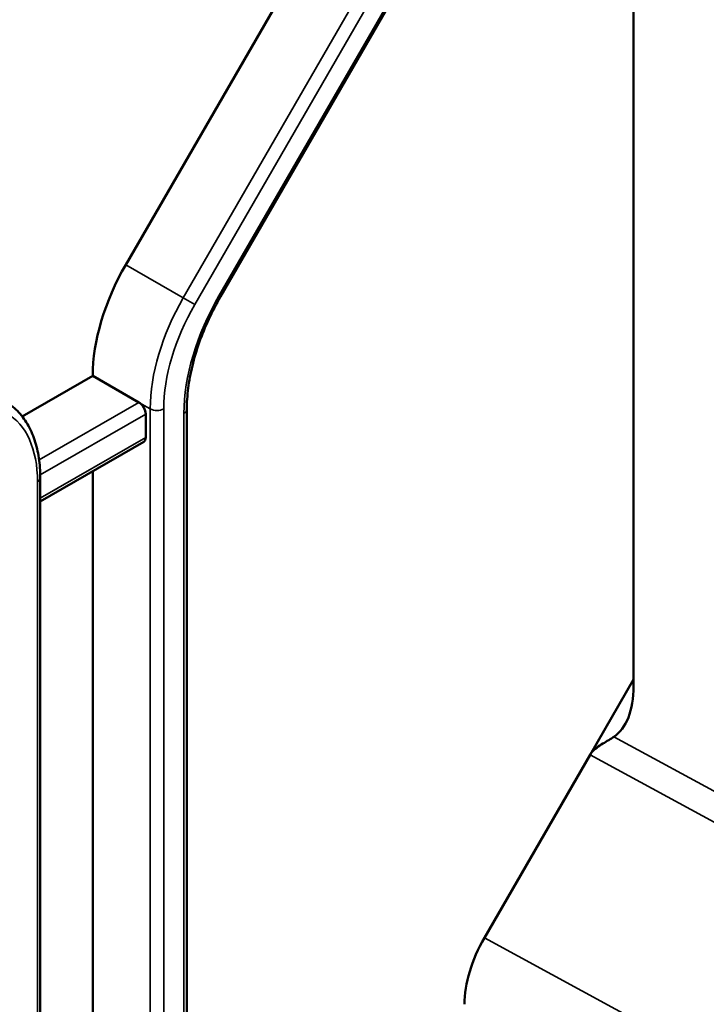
# Model space of a CAD drawing. Header units: millimetres. Extents: x 0 to 14369, y -869 to 2970.
# Tile 726 of 787: x 3839 to 3861, y 1809 to 1840. Entities that reach past the tile are written whole.
import ezdxf

# ---------------------------------------------------------------- set-up
doc = ezdxf.new("R2010")
doc.units = ezdxf.units.MM
doc.header["$LTSCALE"] = 10
doc.layers.add('Sichtbar (ISO)', color=7, linetype='Continuous', lineweight=50)
doc.layers.add('Sichtbar schmal (ISO)', color=7, linetype='Continuous', lineweight=35)

msp = doc.modelspace()

# ---------------------------------------------------------------- linework, layer by layer
at = {"layer": 'Sichtbar (ISO)'}
for p, q in [((3858.396, 1901.165), (3858.396, 1819.168)), ((3842.461, 1832.405), (3848.168, 1842.29)), ((3848.168, 1842.29), (3842.461, 1832.405)), ((3845.434, 1831.406), (3851.141, 1841.291)), ((3845.434, 1831.406), (3851.141, 1841.291)), ((3839.212, 1827.643), (3841.425, 1828.921)), ((3841.425, 1828.921), (3839.212, 1827.643)), ((3841.425, 1828.921), (3842.875, 1828.084)), ((3842.875, 1828.084), (3841.425, 1828.921)), ((3844.377, 1803.174), (3844.377, 1827.862)), ((3844.377, 1803.174), (3844.377, 1827.862)), ((3843.087, 1826.981), (3843.087, 1827.716)), ((3843.087, 1827.716), (3843.087, 1826.981)), ((3839.78, 1824.971), (3843.025, 1826.844)), ((3839.78, 1824.971), (3843.025, 1826.844)), ((3839.78, 1800.013), (3839.78, 1825.716)), ((3839.78, 1800.013), (3839.78, 1825.716)), ((3841.425, 1825.921), (3841.425, 1804.443)), ((3841.425, 1804.443), (3841.425, 1825.921)), ((3858.396, 1819.381), (3857.031, 1817.018)), ((3857.031, 1817.018), (3853.713, 1811.27))]:
    msp.add_line(p, q, dxfattribs=at)
for centre, major_axis, ratio, start_param, end_param in [((3844.961, 1830.962), (2.5, 4.33), 0.57735, 1.570796, 2.356194), ((3844.961, 1830.962), (-2.5, -4.33), 0.57735, 4.712389, 5.497787), ((3842.875, 1827.839), (0.15, -0.26), 0.57735, 0.785398, 2.356195), ((3842.875, 1827.839), (-0.15, 0.26), 0.57735, 3.926991, 5.497787), ((3842.875, 1827.104), (0.15, -0.26), 0.57735, 0, 0.785398), ((3842.875, 1827.104), (0.15, -0.26), 0.57735, 0, 0.785398), ((3856.907, 1819.856), (0.632, -2.383), 0.565474, 0.187645, 1.132405), ((3855.217, 1810.406), (1.503, 2.597), 0.578006, 1.572503, 2.356691)]:
    msp.add_ellipse(centre, major_axis=major_axis, ratio=ratio, start_param=start_param, end_param=end_param, dxfattribs=at)
for points, knots in [([(3845.434, 1831.406), (3845.3, 1831.173), (3845.176, 1830.935), (3844.953, 1830.452), (3844.854, 1830.207), (3844.682, 1829.719), (3844.61, 1829.475), (3844.493, 1828.994), (3844.45, 1828.758), (3844.391, 1828.298), (3844.377, 1828.075), (3844.377, 1827.862)], [2.3561945, 2.3561945, 2.3561945, 2.3561945, 2.5132741, 2.5132741, 2.6703538, 2.6703538, 2.8274334, 2.8274334, 2.984513, 2.984513, 3.1415927, 3.1415927, 3.1415927, 3.1415927]), ([(3845.434, 1831.406), (3845.3, 1831.173), (3845.176, 1830.935), (3844.953, 1830.452), (3844.854, 1830.207), (3844.682, 1829.719), (3844.61, 1829.475), (3844.493, 1828.994), (3844.45, 1828.758), (3844.391, 1828.298), (3844.377, 1828.075), (3844.377, 1827.862)], [2.3561945, 2.3561945, 2.3561945, 2.3561945, 2.5132741, 2.5132741, 2.6703538, 2.6703538, 2.8274334, 2.8274334, 2.984513, 2.984513, 3.1415927, 3.1415927, 3.1415927, 3.1415927]), ([(3838.657, 1828.127), (3838.804, 1828.043), (3838.939, 1827.938), (3839.18, 1827.694), (3839.286, 1827.555), (3839.467, 1827.249), (3839.542, 1827.082), (3839.662, 1826.725), (3839.707, 1826.535), (3839.766, 1826.138), (3839.78, 1825.93), (3839.78, 1825.716)], [5.4977871, 5.4977871, 5.4977871, 5.4977871, 5.6548668, 5.6548668, 5.8119464, 5.8119464, 5.969026, 5.969026, 6.1261057, 6.1261057, 6.2831853, 6.2831853, 6.2831853, 6.2831853]), ([(3838.657, 1828.127), (3838.804, 1828.043), (3838.939, 1827.938), (3839.18, 1827.694), (3839.286, 1827.555), (3839.467, 1827.249), (3839.542, 1827.082), (3839.662, 1826.725), (3839.707, 1826.535), (3839.766, 1826.138), (3839.78, 1825.93), (3839.78, 1825.716)], [5.4977871, 5.4977871, 5.4977871, 5.4977871, 5.6548668, 5.6548668, 5.8119464, 5.8119464, 5.969026, 5.969026, 6.1261057, 6.1261057, 6.2831853, 6.2831853, 6.2831853, 6.2831853]), ([(3857.031, 1817.018), (3857.054, 1817.058), (3857.08, 1817.092), (3857.136, 1817.152), (3857.165, 1817.179), (3857.255, 1817.254), (3857.319, 1817.297), (3857.512, 1817.419), (3857.638, 1817.49), (3857.751, 1817.563), (3857.766, 1817.572), (3857.779, 1817.581)], [0.4099775, 0.4099775, 0.4099775, 0.4099775, 0.4239015, 0.4239015, 0.4378256, 0.4378256, 0.4656737, 0.4656737, 0.52137, 0.52137, 0.529355, 0.529355, 0.529355, 0.529355])]:
    msp.add_open_spline(points, degree=3, knots=knots, dxfattribs=at)
at = {"layer": 'Sichtbar schmal (ISO)'}
for p, q in [((3849.971, 1841.249), (3844.264, 1831.364)), ((3844.264, 1831.364), (3849.971, 1841.249)), ((3845.386, 1831.433), (3851.094, 1841.318)), ((3851.094, 1841.318), (3845.386, 1831.433)), ((3850.333, 1841.04), (3844.626, 1831.155)), ((3844.626, 1831.155), (3850.333, 1841.04)), ((3844.264, 1831.364), (3842.461, 1832.405)), ((3842.461, 1832.405), (3844.264, 1831.364)), ((3844.264, 1831.364), (3844.626, 1831.155)), ((3844.626, 1831.155), (3844.264, 1831.364)), ((3845.386, 1831.433), (3845.434, 1831.406)), ((3845.434, 1831.406), (3845.386, 1831.433)), ((3842.875, 1828.084), (3839.745, 1826.277)), ((3839.745, 1826.277), (3842.875, 1828.084)), ((3842.875, 1828.084), (3843.228, 1827.88)), ((3843.228, 1827.88), (3842.875, 1828.084)), ((3843.228, 1827.88), (3843.228, 1802.177)), ((3843.228, 1802.177), (3843.228, 1827.88)), ((3843.652, 1802.177), (3843.652, 1827.88)), ((3843.652, 1827.88), (3843.652, 1802.177)), ((3839.78, 1825.807), (3843.087, 1827.716)), ((3843.087, 1827.716), (3839.78, 1825.807)), ((3844.289, 1827.74), (3844.289, 1803.052)), ((3844.289, 1803.052), (3844.289, 1827.74)), ((3843.087, 1826.981), (3839.78, 1825.072)), ((3839.78, 1825.072), (3843.087, 1826.981)), ((3839.693, 1825.593), (3839.693, 1799.891)), ((3839.693, 1799.891), (3839.693, 1825.593)), ((3870.425, 1810.707), (3857.779, 1817.581)), ((3857.031, 1817.018), (3870.191, 1809.864)), ((3853.713, 1811.27), (3868.494, 1803.234))]:
    msp.add_line(p, q, dxfattribs=at)
for centre, major_axis, start_param, end_param in [((3846.764, 1829.921), (-2.5, -4.33), 4.712389, 5.497787), ((3846.764, 1829.921), (2.5, 4.33), 1.570796, 2.356194), ((3848.036, 1829.903), (2.65, 4.59), 1.570796, 2.356194), ((3848.036, 1829.903), (-2.65, -4.59), 4.712389, 5.497787), ((3846.976, 1829.798), (-2.35, -4.07), 4.712389, 5.497787), ((3846.976, 1829.798), (2.35, 4.07), 1.570796, 2.356194), ((3843.44, 1828.002), (0.3, 0), 3.926991, 5.497787), ((3843.44, 1828.002), (-0.3, 0), 0.785398, 2.356194), ((3844.077, 1827.862), (0.3, 0), 5.497787, 6.283185), ((3844.077, 1827.862), (0.3, 0), 5.497787, 6.283185), ((3836.369, 1823.675), (2.35, 4.07), 5.497787, 6.283185), ((3836.369, 1823.675), (2.35, 4.07), 5.497787, 6.283185), ((3839.48, 1825.716), (0.3, 0), 5.497787, 6.283185), ((3839.48, 1825.716), (0.3, 0), 5.497787, 6.283185)]:
    msp.add_ellipse(centre, major_axis=major_axis, ratio=0.57735, start_param=start_param, end_param=end_param, dxfattribs=at)

doc.saveas('drawing.dxf')
